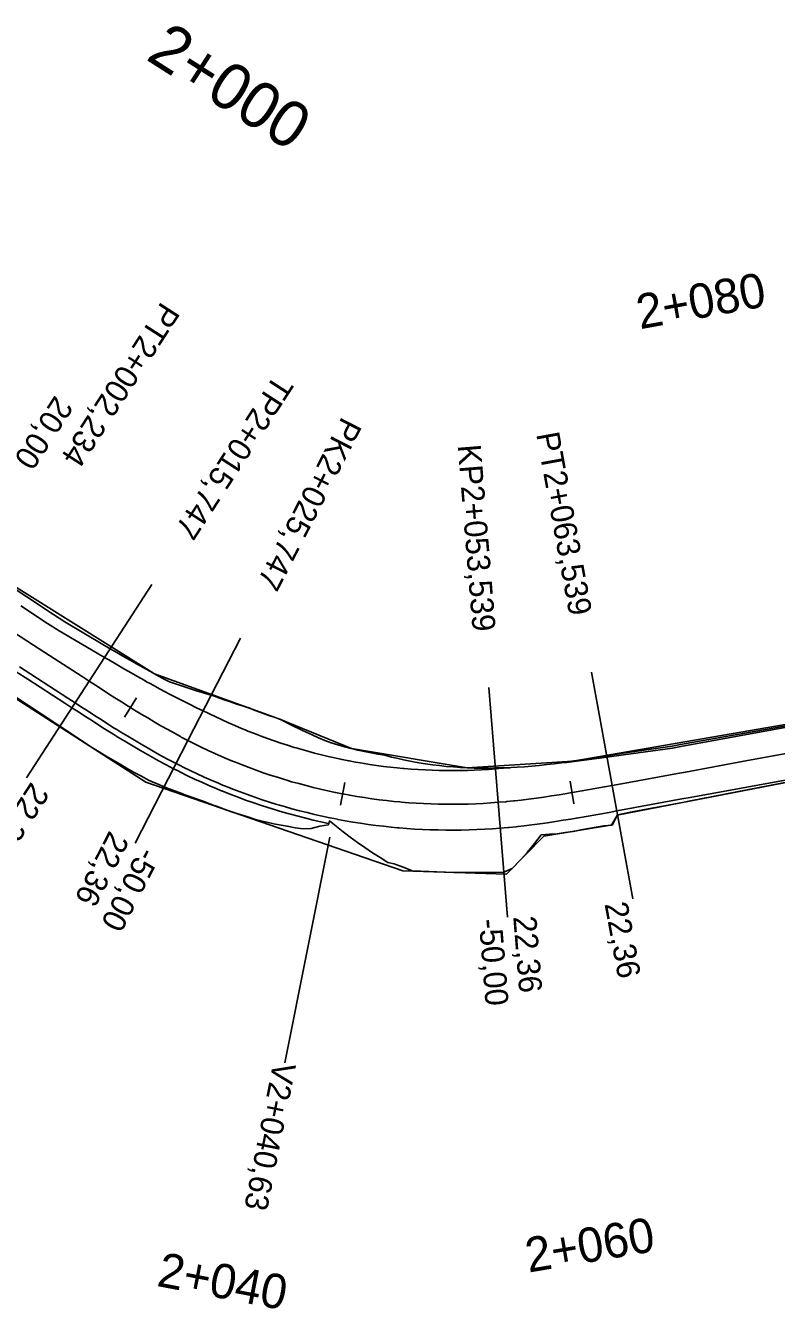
# Model space of a CAD drawing. Extents: x -636600 to -628587, y -1090963 to -1085869.
# Drawn here: x -633310.5 to -633245.4, y -1089282 to -1089170.6 of the extents above; entities that cross this region are included whole.
import ezdxf

# ---------------------------------------------------------------- set-up
doc = ezdxf.new("R2010")
doc.units = 0
for name, color, linetype in [('01_PARCELY_NÁVRH_PC', 7, 'Continuous'), ('dno příkopu', 7, 'Continuous'), ('HEKTOMETRY100', 7, 'Continuous'), ('HEKTOMETRY20', 7, 'Continuous'), ('HL_BODY', 7, 'Continuous'), ('POLOMERY', 7, 'Continuous'), ('situace_osa', 7, 'Continuous'), ('situace_těleso', 7, 'Continuous'), ('situace_vozovka', 7, 'Continuous'), ('VRCHOLY', 7, 'Continuous')]:
    doc.layers.add(name, color=color, linetype=linetype)

msp = doc.modelspace()

# ---------------------------------------------------------------- linework, layer by layer
at = {"layer": '01_PARCELY_NÁVRH_PC'}
msp.add_lwpolyline([(-633235.01, -1089234.41), (-633259.21, -1089239.08), (-633259.62, -1089239.94), (-633265.58, -1089240.91), (-633268.81, -1089244.21), (-633277.82, -1089243.93), (-633300.11, -1089236.22), (-633317.22, -1089225.23), (-633331.3, -1089219.1), (-633335.48, -1089218.15), (-633341.26, -1089217.94), (-633357.74, -1089215.77), (-633358.17, -1089213.98), (-633361.65, -1089209.85), (-633347.89, -1089206.84), (-633339.91, -1089206.83), (-633331.15, -1089208.74), (-633322.87, -1089212.12), (-633299.35, -1089226.83), (-633288.57, -1089230.73), (-633282.27, -1089233.31), (-633272.22, -1089234.99), (-633263.07, -1089234.4), (-633227.56, -1089228.28)], dxfattribs=at)
at = {"layer": 'dno příkopu'}
msp.add_lwpolyline([(-633311.34, -1089226.64), (-633310.35, -1089227.28), (-633307.14, -1089229.36), (-633306.51, -1089229.77), (-633305.95, -1089230.13), (-633305.39, -1089230.5), (-633304.82, -1089230.86), (-633304.26, -1089231.22), (-633303.68, -1089231.59), (-633303.11, -1089231.95), (-633302.89, -1089232.09), (-633302.53, -1089232.31), (-633301.94, -1089232.67), (-633301.36, -1089233.02), (-633300.76, -1089233.37), (-633300.16, -1089233.72), (-633299.56, -1089234.07), (-633298.95, -1089234.4), (-633298.41, -1089234.69), (-633298.33, -1089234.73), (-633297.71, -1089235.06), (-633297.31, -1089235.26), (-633297.1, -1089235.37), (-633296.49, -1089235.67), (-633295.87, -1089235.96), (-633295.25, -1089236.24), (-633294.63, -1089236.52), (-633294, -1089236.79), (-633293.64, -1089236.94), (-633293.37, -1089237.05), (-633292.74, -1089237.3), (-633292.1, -1089237.54), (-633291.46, -1089237.78), (-633290.82, -1089238), (-633290.17, -1089238.22), (-633289.52, -1089238.43), (-633288.87, -1089238.64), (-633288.67, -1089238.7), (-633288.22, -1089238.83), (-633287.56, -1089239.01), (-633286.9, -1089239.19), (-633286.24, -1089239.36), (-633285.58, -1089239.52), (-633284.91, -1089239.67), (-633284.25, -1089239.81)], dxfattribs=at)
at = {"layer": 'HEKTOMETRY20'}
for points in [[(-633300.91, -1089228.9), (-633301.96, -1089230.6)], [(-633282.84, -1089236.27), (-633283.21, -1089238.23)], [(-633263.31, -1089236.15), (-633262.98, -1089238.12)]]:
    msp.add_lwpolyline(points, dxfattribs=at)
at = {"layer": 'HL_BODY'}
for points in [[(-633305.02, -1089227.46), (-633299.58, -1089219.07)], [(-633296.45, -1089232.61), (-633291.88, -1089223.72)], [(-633259.66, -1089236.51), (-633261.46, -1089226.68)], [(-633269.55, -1089237.98), (-633270.36, -1089228.02)]]:
    msp.add_lwpolyline(points, dxfattribs=at)
at = {"layer": 'POLOMERY'}
for points in [[(-633305.02, -1089227.46), (-633310.46, -1089235.85)], [(-633296.45, -1089232.61), (-633301.03, -1089241.51)], [(-633259.66, -1089236.51), (-633257.86, -1089246.35)], [(-633269.55, -1089237.98), (-633268.74, -1089247.95)]]:
    msp.add_lwpolyline(points, dxfattribs=at)
at = {"layer": 'situace_osa'}
msp.add_lwpolyline([(-633312.16, -1089222.83), (-633309.84, -1089224.34), (-633308.86, -1089224.97), (-633305.64, -1089227.05), (-633305.02, -1089227.46), (-633304.46, -1089227.82), (-633303.9, -1089228.19), (-633303.34, -1089228.55), (-633302.78, -1089228.91), (-633302.21, -1089229.26), (-633301.65, -1089229.62), (-633301.43, -1089229.75), (-633301.08, -1089229.97), (-633300.51, -1089230.32), (-633299.94, -1089230.66), (-633299.37, -1089231), (-633298.79, -1089231.34), (-633298.21, -1089231.67), (-633297.63, -1089231.99), (-633297.11, -1089232.27), (-633297.04, -1089232.31), (-633296.45, -1089232.61), (-633296.07, -1089232.81), (-633295.88, -1089232.91), (-633295.3, -1089233.19), (-633294.71, -1089233.47), (-633294.12, -1089233.74), (-633293.53, -1089234), (-633292.94, -1089234.25), (-633292.59, -1089234.4), (-633292.34, -1089234.5), (-633291.74, -1089234.74), (-633291.14, -1089234.97), (-633290.53, -1089235.19), (-633289.92, -1089235.41), (-633289.31, -1089235.61), (-633288.69, -1089235.81), (-633288.08, -1089236), (-633287.88, -1089236.06), (-633287.46, -1089236.19), (-633286.83, -1089236.36), (-633286.21, -1089236.53), (-633285.58, -1089236.69), (-633284.95, -1089236.84), (-633284.32, -1089236.98), (-633283.69, -1089237.12), (-633283.65, -1089237.12), (-633283.06, -1089237.24), (-633283.02, -1089237.25), (-633282.42, -1089237.36), (-633281.79, -1089237.47), (-633281.15, -1089237.57), (-633280.51, -1089237.67), (-633279.87, -1089237.75), (-633279.23, -1089237.83), (-633278.58, -1089237.9), (-633278.08, -1089237.95), (-633277.94, -1089237.96), (-633277.3, -1089238.01), (-633276.65, -1089238.05), (-633276.01, -1089238.09), (-633275.36, -1089238.12), (-633274.71, -1089238.14), (-633274.07, -1089238.15), (-633273.42, -1089238.15), (-633273.08, -1089238.15), (-633272.77, -1089238.14), (-633272.13, -1089238.13), (-633271.48, -1089238.1), (-633270.84, -1089238.07), (-633270.19, -1089238.03), (-633269.55, -1089237.98), (-633268.88, -1089237.93), (-633268.8, -1089237.92), (-633268.22, -1089237.86), (-633268.09, -1089237.85), (-633267.56, -1089237.79), (-633266.9, -1089237.7), (-633266.23, -1089237.62), (-633265.57, -1089237.52), (-633264.92, -1089237.42), (-633264.26, -1089237.32), (-633263.6, -1089237.21), (-633263.14, -1089237.14), (-633262.94, -1089237.1), (-633262.28, -1089236.99), (-633261.63, -1089236.87), (-633260.97, -1089236.75), (-633260.32, -1089236.63), (-633259.66, -1089236.51), (-633258.22, -1089236.25), (-633254, -1089235.48), (-633253.3, -1089235.35), (-633248.39, -1089234.45), (-633243.47, -1089233.55)], dxfattribs=at)
at = {"layer": 'situace_těleso'}
for points in [[(-633312.29, -1089218.92), (-633310.42, -1089220.14), (-633308.11, -1089221.67), (-633307.13, -1089222.31), (-633303.84, -1089224.27), (-633303.2, -1089224.65), (-633302.62, -1089224.98), (-633302.04, -1089225.31), (-633301.47, -1089225.64), (-633300.9, -1089225.97), (-633300.33, -1089226.29), (-633299.76, -1089226.6), (-633299.55, -1089226.72), (-633299.2, -1089226.91), (-633298.63, -1089227.22), (-633298.06, -1089227.52), (-633297.45, -1089227.73), (-633296.84, -1089227.94), (-633296.23, -1089228.14), (-633295.63, -1089228.33), (-633295.1, -1089228.49), (-633295.03, -1089228.51), (-633294.43, -1089228.68), (-633294.05, -1089228.8), (-633293.87, -1089228.87), (-633293.31, -1089229.08), (-633292.76, -1089229.27), (-633292.2, -1089229.46), (-633291.64, -1089229.64), (-633291.08, -1089229.82), (-633290.76, -1089229.95), (-633290.53, -1089230.03), (-633289.99, -1089230.24), (-633289.44, -1089230.43), (-633288.88, -1089230.62), (-633288.34, -1089230.82), (-633287.81, -1089231.1), (-633287.29, -1089231.37), (-633286.75, -1089231.63), (-633286.58, -1089231.71), (-633286.21, -1089231.89), (-633285.67, -1089232.13), (-633285.13, -1089232.37), (-633284.57, -1089232.6), (-633284.02, -1089232.83), (-633283.45, -1089233), (-633282.87, -1089233.15), (-633282.84, -1089233.16), (-633282.3, -1089233.3), (-633282.27, -1089233.31), (-633281.72, -1089233.44), (-633281.14, -1089233.57), (-633280.55, -1089233.69), (-633279.97, -1089233.8), (-633279.38, -1089233.9), (-633278.8, -1089234.05), (-633278.21, -1089234.19), (-633277.75, -1089234.29), (-633277.62, -1089234.31), (-633277.03, -1089234.43), (-633276.43, -1089234.54), (-633275.84, -1089234.63), (-633275.24, -1089234.72), (-633274.64, -1089234.79), (-633274.04, -1089234.86), (-633273.43, -1089234.91), (-633273.11, -1089234.94), (-633272.83, -1089234.95), (-633272.22, -1089234.99), (-633271.61, -1089235.01), (-633271.01, -1089235.02), (-633270.4, -1089235.01), (-633269.79, -1089235), (-633269.16, -1089234.98), (-633269.08, -1089234.98), (-633268.53, -1089234.98), (-633268.4, -1089234.97), (-633267.89, -1089234.94), (-633267.26, -1089234.89), (-633266.62, -1089234.84), (-633265.98, -1089234.78), (-633265.33, -1089234.71), (-633264.69, -1089234.63), (-633264.04, -1089234.54), (-633263.6, -1089234.48), (-633263.4, -1089234.45), (-633262.75, -1089234.36), (-633262.1, -1089234.26), (-633261.44, -1089234.15), (-633260.79, -1089234.05), (-633260.13, -1089233.94), (-633258.69, -1089233.7), (-633254.44, -1089233.1), (-633253.74, -1089232.97), (-633248.82, -1089232.08), (-633243.9, -1089231.22)], [(-633243.03, -1089235.94), (-633247.94, -1089236.9), (-633252.85, -1089237.85), (-633253.54, -1089237.99), (-633257.76, -1089238.79), (-633259.19, -1089239.06), (-633259.71, -1089239.96), (-633260.38, -1089240.02), (-633261.04, -1089240.14), (-633261.71, -1089240.26), (-633262.38, -1089240.38), (-633262.59, -1089240.42), (-633263.05, -1089240.5), (-633263.73, -1089240.61), (-633264.41, -1089240.72), (-633265.1, -1089240.75), (-633265.8, -1089240.81), (-633266.4, -1089241.56), (-633267.02, -1089242.34), (-633267.54, -1089242.9), (-633267.67, -1089243.04), (-633268.25, -1089243.64), (-633268.34, -1089243.73), (-633269.06, -1089244.05), (-633269.78, -1089244.06), (-633270.51, -1089244.07), (-633271.23, -1089244.08), (-633271.95, -1089244.08), (-633272.68, -1089244.07), (-633273.02, -1089244.07), (-633273.4, -1089244.06), (-633274.12, -1089244.04), (-633274.85, -1089244.02), (-633275.57, -1089243.99), (-633276.29, -1089243.96), (-633277.01, -1089243.92), (-633277.71, -1089243.64), (-633278.41, -1089243.37), (-633278.56, -1089243.31), (-633279.11, -1089243.19), (-633279.79, -1089242.78), (-633280.45, -1089242.35), (-633281.1, -1089241.91), (-633281.74, -1089241.46), (-633282.37, -1089241.01), (-633282.99, -1089240.54), (-633283.57, -1089240.08), (-633283.6, -1089240.06), (-633284.16, -1089239.6), (-633284.27, -1089239.92), (-633285, -1089240.06), (-633285.75, -1089240.26), (-633286.47, -1089240.29), (-633287.16, -1089240.18), (-633287.85, -1089240.06), (-633288.54, -1089239.93), (-633289.01, -1089239.84), (-633289.22, -1089239.8), (-633289.91, -1089239.65), (-633290.58, -1089239.46), (-633291.25, -1089239.25), (-633291.92, -1089239.04), (-633292.58, -1089238.82), (-633293.24, -1089238.59), (-633293.9, -1089238.35), (-633294.18, -1089238.25), (-633294.56, -1089238.11), (-633295.21, -1089237.86), (-633295.87, -1089237.62), (-633296.54, -1089237.39), (-633297.2, -1089237.14), (-633297.86, -1089236.89), (-633298.08, -1089236.8), (-633298.52, -1089236.63), (-633299.19, -1089236.35), (-633299.27, -1089236.32), (-633299.86, -1089236.07), (-633300.49, -1089235.72), (-633301.11, -1089235.38), (-633301.73, -1089235.03), (-633302.34, -1089234.67), (-633302.95, -1089234.32), (-633303.55, -1089233.96), (-633303.92, -1089233.74), (-633304.14, -1089233.6), (-633304.73, -1089233.24), (-633305.31, -1089232.87), (-633305.87, -1089232.5), (-633306.44, -1089232.12), (-633307, -1089231.75), (-633307.56, -1089231.38), (-633308.18, -1089230.96), (-633311.37, -1089228.86)]]:
    msp.add_lwpolyline(points, dxfattribs=at)
at = {"layer": 'situace_vozovka'}
for points in [[(-633310.94, -1089220.94), (-633308.62, -1089222.45), (-633307.63, -1089223.09), (-633304.33, -1089225.02), (-633303.68, -1089225.4), (-633303.11, -1089225.74), (-633302.53, -1089226.07), (-633301.96, -1089226.41), (-633301.39, -1089226.74), (-633300.82, -1089227.06), (-633300.25, -1089227.39), (-633300.04, -1089227.51), (-633299.68, -1089227.7), (-633299.12, -1089228.02), (-633298.55, -1089228.33), (-633297.98, -1089228.63), (-633297.41, -1089228.92), (-633296.84, -1089229.21), (-633296.27, -1089229.5), (-633295.77, -1089229.74), (-633295.7, -1089229.77), (-633295.13, -1089230.03), (-633294.76, -1089230.2), (-633294.57, -1089230.29), (-633294.03, -1089230.56), (-633293.48, -1089230.82), (-633292.92, -1089231.07), (-633292.37, -1089231.32), (-633291.81, -1089231.56), (-633291.48, -1089231.69), (-633291.25, -1089231.79), (-633290.68, -1089232.02), (-633290.11, -1089232.23), (-633289.54, -1089232.44), (-633288.97, -1089232.65), (-633288.39, -1089232.84), (-633287.81, -1089233.03), (-633287.23, -1089233.21), (-633287.05, -1089233.26), (-633286.65, -1089233.38), (-633286.06, -1089233.55), (-633285.47, -1089233.7), (-633284.88, -1089233.85), (-633284.29, -1089234), (-633283.7, -1089234.13), (-633283.1, -1089234.26), (-633283.06, -1089234.26), (-633282.51, -1089234.38), (-633282.47, -1089234.38), (-633281.91, -1089234.49), (-633281.31, -1089234.59), (-633280.71, -1089234.69), (-633280.1, -1089234.77), (-633279.5, -1089234.86), (-633278.9, -1089234.93), (-633278.29, -1089234.99), (-633277.81, -1089235.04), (-633277.69, -1089235.05), (-633277.08, -1089235.1), (-633276.47, -1089235.14), (-633275.86, -1089235.17), (-633275.26, -1089235.2), (-633274.65, -1089235.22), (-633274.04, -1089235.23), (-633273.43, -1089235.23), (-633273.11, -1089235.23), (-633272.82, -1089235.22), (-633272.21, -1089235.21), (-633271.61, -1089235.19), (-633271, -1089235.16), (-633270.39, -1089235.12), (-633269.78, -1089235.07), (-633269.16, -1089235.02), (-633269.08, -1089235.01), (-633268.53, -1089234.98), (-633268.4, -1089234.97), (-633267.89, -1089234.94), (-633267.26, -1089234.89), (-633266.62, -1089234.84), (-633265.98, -1089234.78), (-633265.33, -1089234.71), (-633264.69, -1089234.64), (-633264.04, -1089234.56), (-633263.59, -1089234.51), (-633263.39, -1089234.48), (-633262.74, -1089234.4), (-633262.09, -1089234.32), (-633261.43, -1089234.23), (-633260.77, -1089234.14), (-633260.11, -1089234.05), (-633258.66, -1089233.85), (-633254.41, -1089233.27), (-633253.71, -1089233.14), (-633248.79, -1089232.24), (-633243.87, -1089231.34)], [(-633311.06, -1089226.22), (-633310.08, -1089226.86), (-633306.87, -1089228.94), (-633306.24, -1089229.35), (-633305.68, -1089229.71), (-633305.12, -1089230.08), (-633304.55, -1089230.44), (-633303.99, -1089230.8), (-633303.42, -1089231.16), (-633302.84, -1089231.53), (-633302.62, -1089231.66), (-633302.26, -1089231.88), (-633301.68, -1089232.24), (-633301.1, -1089232.59), (-633300.51, -1089232.94), (-633299.91, -1089233.29), (-633299.31, -1089233.63), (-633298.71, -1089233.96), (-633298.17, -1089234.25), (-633298.1, -1089234.29), (-633297.48, -1089234.61), (-633297.08, -1089234.82), (-633296.88, -1089234.92), (-633296.27, -1089235.22), (-633295.66, -1089235.51), (-633295.05, -1089235.79), (-633294.43, -1089236.06), (-633293.81, -1089236.33), (-633293.45, -1089236.48), (-633293.18, -1089236.58), (-633292.56, -1089236.83), (-633291.93, -1089237.07), (-633291.29, -1089237.31), (-633290.66, -1089237.53), (-633290.02, -1089237.75), (-633289.37, -1089237.96), (-633288.73, -1089238.16), (-633288.52, -1089238.22), (-633288.08, -1089238.35), (-633287.43, -1089238.53), (-633286.78, -1089238.71), (-633286.12, -1089238.87), (-633285.47, -1089239.03), (-633284.81, -1089239.18), (-633284.15, -1089239.32), (-633284.11, -1089239.33), (-633283.48, -1089239.45), (-633283.45, -1089239.46), (-633282.82, -1089239.58), (-633282.16, -1089239.69), (-633281.49, -1089239.8), (-633280.82, -1089239.9), (-633280.15, -1089239.98), (-633279.48, -1089240.06), (-633278.81, -1089240.14), (-633278.28, -1089240.19), (-633278.14, -1089240.2), (-633277.46, -1089240.25), (-633276.79, -1089240.3), (-633276.11, -1089240.34), (-633275.44, -1089240.37), (-633274.76, -1089240.38), (-633274.09, -1089240.4), (-633273.41, -1089240.4), (-633273.06, -1089240.4), (-633272.74, -1089240.39), (-633272.06, -1089240.38), (-633271.39, -1089240.35), (-633270.71, -1089240.32), (-633270.04, -1089240.28), (-633269.37, -1089240.23), (-633268.67, -1089240.17), (-633268.58, -1089240.16), (-633267.98, -1089240.1), (-633267.85, -1089240.08), (-633267.29, -1089240.02), (-633266.61, -1089239.94), (-633265.93, -1089239.85), (-633265.25, -1089239.75), (-633264.57, -1089239.65), (-633263.9, -1089239.54), (-633263.23, -1089239.43), (-633262.77, -1089239.36), (-633262.56, -1089239.32), (-633261.9, -1089239.2), (-633261.23, -1089239.09), (-633260.57, -1089238.97), (-633259.91, -1089238.85), (-633259.26, -1089238.73), (-633257.82, -1089238.47), (-633253.6, -1089237.69), (-633252.9, -1089237.57), (-633247.98, -1089236.67), (-633243.06, -1089235.77)]]:
    msp.add_lwpolyline(points, dxfattribs=at)
at = {"layer": 'VRCHOLY'}
msp.add_lwpolyline([(-633284.14, -1089240.99), (-633288.05, -1089260.6)], dxfattribs=at)

# ---------------------------------------------------------------- texts
at = {"layer": 'HEKTOMETRY100'}
msp.add_text('2+000', height=4, rotation=327.4156, dxfattribs=at).set_placement((-633300.2, -1089173.46))
at = {"layer": 'HEKTOMETRY20'}
for s, rotation, p in [('2+080', 10.3649, (-633257.24, -1089196.93)), ('2+060', 9.6473, (-633266.91, -1089278.8)), ('2+040', 349.1209, (-633299.24, -1089279.94))]:
    msp.add_text(s, height=3, rotation=rotation, dxfattribs=at).set_placement(p)
at = {"layer": 'HL_BODY'}
for s, rotation, p in [('PT2+002,234', 237.0581, (-633298.74, -1089194.45)), ('TP2+015,747', 237.0581, (-633288.9, -1089200.75)), ('PK2+025,747', 242.7877, (-633283.08, -1089204.43)), ('PT2+063,539', 280.3649, (-633266.25, -1089206.02)), ('KP2+053,539', 274.6353, (-633273.06, -1089206.99))]:
    msp.add_text(s, height=2, rotation=rotation, dxfattribs=at).set_placement(p)
at = {"layer": 'POLOMERY'}
for s, rotation, p in [('20,00', 237.0581, (-633307.97, -1089202.58)), ('22,36', 237.0581, (-633310.04, -1089236.13)), ('22,36', 242.7877, (-633303.25, -1089240.36)), ('-50,00', 242.7877, (-633300.58, -1089241.74)), ('22,36', 280.3649, (-633260.32, -1089246.8)), ('22,36', 274.6353, (-633268.24, -1089247.91)), ('-50,00', 274.6353, (-633271.23, -1089248.15))]:
    msp.add_text(s, height=2, rotation=rotation, dxfattribs=at).set_placement(p)
at = {"layer": 'VRCHOLY'}
msp.add_text('V2+040,63', height=2, rotation=258.7115, dxfattribs=at).set_placement((-633289.03, -1089260.41))

doc.saveas('drawing.dxf')
